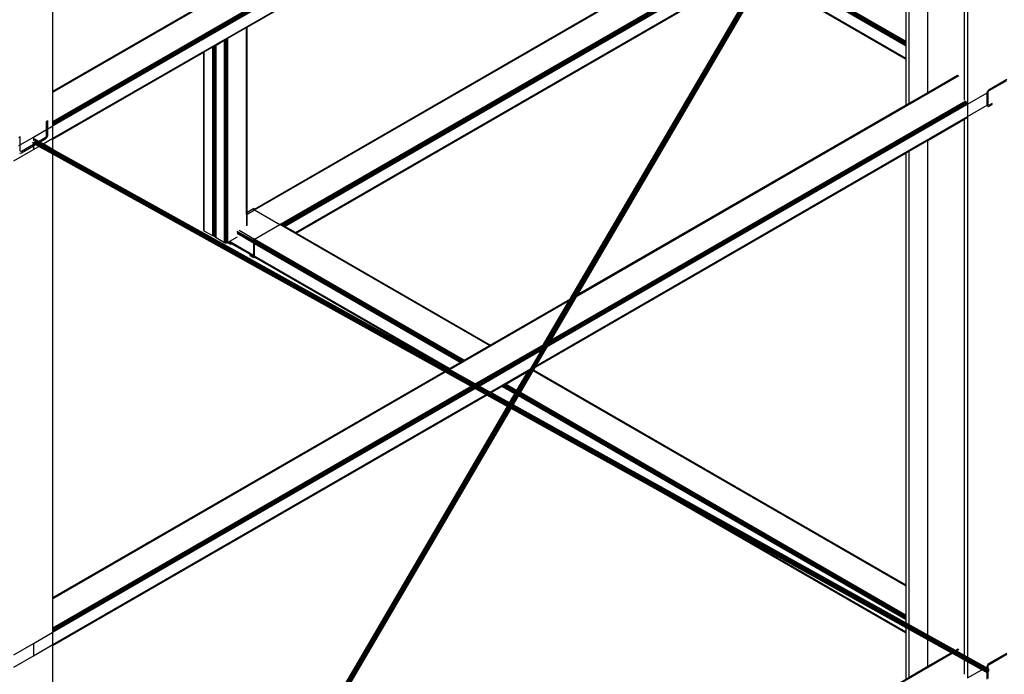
# Model space of a CAD drawing. Header units: millimetres. Extents: x 10 to 1250, y -62 to 528.
# Tile 682 of 909: x 616.27 to 619.13, y 511.53 to 513.43. Entities that reach past the tile are written whole.
import ezdxf

# ---------------------------------------------------------------- set-up
doc = ezdxf.new("R2010")
doc.units = ezdxf.units.MM
doc.header["$LTSCALE"] = 0.05

msp = doc.modelspace()

# ---------------------------------------------------------------- linework, layer by layer
at = {"color": 8}
for p, q in [((616.3705, 513.223), (618.9586, 514.7173)), ((616.3705, 513.221), (618.9608, 514.7165)), ((616.3705, 513.1361), (619.0199, 514.6658)), ((616.3705, 513.1331), (619.022, 514.664)), ((616.3705, 513.1296), (619.0239, 514.6615)), ((616.3705, 513.126), (619.0251, 514.6587)), ((616.3705, 513.123), (619.0256, 514.6559)), ((617.6983, 512.3177), (619.0797, 514.6795)), ((617.6988, 512.3173), (619.0803, 514.6792)), ((617.6993, 512.3167), (619.0809, 514.6789)), ((617.6998, 512.3161), (619.0815, 514.6785)), ((617.7003, 512.3155), (619.0822, 514.6781)), ((617.7007, 512.3147), (619.0828, 514.6777)), ((617.7011, 512.3139), (619.0835, 514.6773)), ((617.7015, 512.313), (619.0841, 514.677)), ((617.7017, 512.3121), (619.0847, 514.6766)), ((617.702, 512.3112), (619.0853, 514.6763)), ((617.7021, 512.3103), (619.0858, 514.676)), ((617.7022, 512.3094), (619.0862, 514.6757)), ((617.7023, 512.3085), (619.0866, 514.6755)), ((617.703, 512.309), (619.087, 514.6753)), ((617.7036, 512.3095), (619.0873, 514.6751)), ((617.7042, 512.31), (619.0874, 514.675)), ((616.3705, 513.0872), (619.0256, 514.62)), ((616.3705, 513.0851), (619.0251, 514.6178)), ((617.7892, 512.4742), (619.0253, 514.5877)), ((617.7901, 512.477), (619.0248, 514.5879)), ((617.7906, 512.4788), (619.0242, 514.588)), ((617.791, 512.4803), (619.0237, 514.588)), ((617.7912, 512.4813), (619.0233, 514.5878)), ((617.7915, 512.4823), (619.0228, 514.5876)), ((617.7919, 512.4833), (619.0225, 514.5872)), ((619.0256, 514.5688), (619.0256, 513.1862)), ((619.0169, 513.2603), (619.0169, 514.554)), ((618.9102, 513.2203), (618.9102, 514.3715)), ((618.856, 513.189), (618.856, 514.279)), ((616.9343, 513.4099), (617.8096, 513.9153)), ((616.956, 512.8818), (618.2779, 513.645)), ((616.956, 512.8811), (618.2785, 513.6446)), ((616.956, 512.879), (618.2802, 513.6436)), ((616.3705, 513.2237), (616.3705, 513.6021)), ((617.0295, 512.8366), (618.3537, 513.6012)), ((617.0338, 512.8361), (618.3563, 513.5997)), ((617.0375, 512.8347), (618.3594, 513.5979)), ((617.0406, 512.8329), (618.3625, 513.5961)), ((617.0432, 512.8314), (618.3651, 513.5946)), ((617.0743, 512.8135), (618.3961, 513.5767)), ((617.076, 512.8125), (618.3979, 513.5757)), ((617.0766, 512.8121), (618.3985, 513.5753)), ((618.8474, 513.3547), (618.4497, 513.5843)), ((618.8474, 513.3577), (618.451, 513.5866)), ((618.8474, 513.3613), (618.4526, 513.5892)), ((618.8474, 513.3649), (618.4542, 513.5919)), ((618.8474, 513.3679), (618.4555, 513.5941)), ((617.8725, 512.6212), (618.4225, 513.5615)), ((617.8935, 512.6333), (618.4329, 513.5555)), ((618.8474, 513.3162), (618.4329, 513.5555)), ((618.8474, 513.3169), (618.4332, 513.556)), ((618.8474, 513.3189), (618.434, 513.5575)), ((616.3705, 513.2237), (616.808, 513.4763)), ((618.8474, 513.3679), (618.8474, 513.4527)), ((616.8778, 513.3773), (616.9324, 513.4088)), ((616.9324, 513.4088), (616.9338, 513.4096)), ((616.9324, 512.872), (616.9324, 513.4088)), ((616.9338, 513.4096), (616.9343, 513.4099)), ((616.9338, 512.8728), (616.9338, 513.4096)), ((616.9343, 512.8731), (616.9343, 513.4099)), ((616.8438, 513.3577), (616.8687, 513.3721)), ((616.8687, 513.3721), (616.869, 513.3722)), ((616.8687, 512.8557), (616.8687, 513.3721)), ((616.869, 513.3722), (616.8702, 513.3729)), ((616.869, 512.8557), (616.869, 513.3722)), ((616.8702, 513.3729), (616.8708, 513.3733)), ((616.8702, 512.8555), (616.8702, 513.3729)), ((616.8708, 513.3733), (616.8733, 513.3747)), ((616.8708, 512.8555), (616.8708, 513.3733)), ((616.8733, 513.3747), (616.8735, 513.3749)), ((616.8733, 512.8547), (616.8733, 513.3747)), ((616.8735, 513.3749), (616.8745, 513.3754)), ((616.8735, 512.8546), (616.8735, 513.3749)), ((616.8745, 513.3754), (616.8755, 513.376)), ((616.8745, 512.8541), (616.8745, 513.3754)), ((616.8755, 513.376), (616.8757, 513.3761)), ((616.8755, 512.8535), (616.8755, 513.376)), ((616.8757, 513.3761), (616.8778, 513.3773)), ((616.8757, 512.8534), (616.8757, 513.3761)), ((616.8778, 512.8522), (616.8778, 513.3773)), ((618.8474, 513.3649), (618.8474, 513.3679)), ((616.8099, 513.3381), (616.8348, 513.3525)), ((616.8348, 513.3525), (616.8369, 513.3537)), ((616.8348, 512.8375), (616.8348, 513.3525)), ((616.8369, 513.3537), (616.8371, 513.3538)), ((616.8369, 512.8387), (616.8369, 513.3537)), ((616.8371, 513.3538), (616.8381, 513.3544)), ((616.8371, 512.8388), (616.8371, 513.3538)), ((616.8381, 513.3544), (616.8393, 513.3551)), ((616.8381, 512.8394), (616.8381, 513.3544)), ((616.8393, 513.3551), (616.8418, 513.3565)), ((616.8393, 512.8401), (616.8393, 513.3551)), ((616.8418, 513.3565), (616.842, 513.3566)), ((616.8418, 512.8415), (616.8418, 513.3565)), ((616.842, 513.3566), (616.8424, 513.3569)), ((616.842, 512.8416), (616.842, 513.3566)), ((616.8424, 513.3569), (616.8438, 513.3577)), ((616.8424, 512.8419), (616.8424, 513.3569)), ((616.8438, 512.8427), (616.8438, 513.3577)), ((618.8474, 513.3613), (618.8474, 513.3649)), ((618.8474, 513.3577), (618.8474, 513.3613)), ((618.8474, 513.3547), (618.8474, 513.3577)), ((618.8474, 513.3189), (618.8474, 513.3547)), ((616.3705, 513.0844), (616.808, 513.337)), ((616.808, 513.337), (616.8085, 513.3373)), ((616.808, 512.8205), (616.808, 513.337)), ((616.8085, 513.3373), (616.8099, 513.3381)), ((616.8085, 512.8219), (616.8085, 513.3373)), ((616.8099, 512.8179), (616.8099, 513.3381)), ((618.8474, 513.3169), (618.8474, 513.3189)), ((618.8474, 513.3162), (618.8474, 513.3169)), ((618.8474, 513.184), (618.8474, 513.3162)), ((617.8911, 512.6292), (619.0005, 513.2697)), ((617.8929, 512.6323), (618.9983, 513.2705)), ((618.9102, 513.2203), (618.9965, 513.2701)), ((619.0169, 513.1978), (619.0169, 513.2603)), ((619.0881, 513.2289), (619.1393, 513.2584)), ((619.0881, 513.2256), (619.1393, 513.2551)), ((619.0828, 513.2218), (619.0841, 513.2246)), ((619.0841, 513.2246), (619.0859, 513.2271)), ((619.0859, 513.2271), (619.0881, 513.2289)), ((619.0861, 513.2235), (619.087, 513.2247)), ((619.087, 513.2247), (619.0881, 513.2256)), ((616.3705, 513.223), (616.3705, 513.2237)), ((616.3705, 513.221), (616.3705, 513.223)), ((616.3705, 513.1361), (616.3705, 513.221)), ((617.8162, 512.5011), (619.0199, 513.1961)), ((618.856, 513.189), (618.9102, 513.2203)), ((619.0256, 513.1862), (619.0824, 513.219)), ((619.0824, 513.219), (619.0828, 513.2218)), ((619.0824, 513.1832), (619.0824, 513.219)), ((619.0852, 513.2207), (619.0855, 513.2221)), ((619.0852, 513.1848), (619.0852, 513.2207)), ((619.0855, 513.2221), (619.0861, 513.2235)), ((617.8046, 512.4813), (619.0256, 513.1862)), ((617.8073, 512.4858), (619.0251, 513.189)), ((617.8104, 512.4912), (619.0239, 513.1918)), ((617.8135, 512.4966), (619.022, 513.1943)), ((617.8935, 512.6333), (618.8474, 513.184)), ((618.8474, 513.184), (618.856, 513.189)), ((619.0256, 513.1862), (619.0256, 513.1503)), ((619.0256, 513.1503), (619.0824, 513.1832)), ((619.0828, 513.1809), (619.0824, 513.1832)), ((619.0841, 513.1795), (619.0828, 513.1809)), ((619.0841, 513.1795), (619.0859, 513.1791)), ((619.0855, 513.1837), (619.0852, 513.1848)), ((619.0861, 513.183), (619.0855, 513.1837)), ((619.0859, 513.1791), (619.0881, 513.1799)), ((619.087, 513.1828), (619.0861, 513.183)), ((619.0881, 513.1832), (619.087, 513.1828)), ((619.0968, 513.1882), (619.0881, 513.1832)), ((619.0881, 513.1799), (619.0968, 513.1849)), ((619.0968, 513.1849), (619.0968, 513.1882)), ((617.7712, 512.4241), (619.0251, 513.1481)), ((617.7729, 512.4271), (619.0256, 513.1503)), ((618.9102, 513.081), (619.0169, 513.1426)), ((619.0169, 513.1426), (619.0239, 513.1467)), ((619.0169, 511.5946), (619.0169, 513.1426)), ((619.0256, 513.1503), (619.0256, 511.581)), ((616.3137, 513.0902), (616.352, 513.1124)), ((616.352, 513.1361), (616.3561, 513.1384)), ((616.352, 513.1124), (616.352, 513.1361)), ((616.352, 513.1124), (616.3561, 513.1147)), ((616.352, 513.0964), (616.352, 513.1124)), ((616.3561, 513.1147), (616.3561, 513.1384)), ((616.3561, 513.1147), (616.3705, 513.123)), ((616.3561, 513.0988), (616.3561, 513.1147)), ((616.3705, 513.1331), (616.3705, 513.1361)), ((616.3705, 513.1296), (616.3705, 513.1331)), ((616.3705, 513.126), (616.3705, 513.1296)), ((616.3705, 513.123), (616.3705, 513.126)), ((616.3705, 513.0872), (616.3705, 513.123)), ((616.2712, 513.0894), (616.2753, 513.0918)), ((616.2753, 513.068), (616.2753, 513.0918)), ((616.2753, 513.068), (616.3137, 513.0902)), ((616.3137, 513.0902), (616.3137, 513.0794)), ((616.3166, 513.0846), (616.3169, 513.0844)), ((616.3169, 513.0844), (616.3174, 513.084)), ((616.3283, 513.0781), (616.3169, 513.0844)), ((617.6988, 512.3173), (616.3174, 513.084)), ((616.3174, 513.084), (616.3178, 513.0836)), ((617.6993, 512.3167), (616.3178, 513.0836)), ((616.3178, 513.0836), (616.3182, 513.0831)), ((617.6998, 512.3161), (616.3182, 513.0831)), ((616.3182, 513.0831), (616.3184, 513.0825)), ((617.7003, 512.3155), (616.3184, 513.0825)), ((616.3184, 513.0825), (616.3187, 513.0818)), ((617.7007, 512.3147), (616.3187, 513.0818)), ((616.3187, 513.0818), (616.3188, 513.0812)), ((616.3283, 513.0781), (616.348, 513.0894)), ((616.3324, 513.0758), (616.348, 513.0848)), ((616.3418, 513.0706), (616.3705, 513.0872)), ((616.348, 513.0894), (616.3495, 513.0907)), ((616.348, 513.0848), (616.3511, 513.0873)), ((616.3495, 513.0907), (616.3509, 513.0925)), ((616.3509, 513.0925), (616.3517, 513.0945)), ((616.3511, 513.0873), (616.3537, 513.0908)), ((616.3517, 513.0945), (616.352, 513.0964)), ((616.3537, 513.0908), (616.3555, 513.0948)), ((616.3555, 513.0948), (616.3561, 513.0988)), ((616.3705, 513.0851), (616.3705, 513.0872)), ((616.3705, 513.0844), (616.3705, 513.0851)), ((616.3705, 513.0547), (616.3705, 513.0844)), ((616.2568, 513.0215), (616.3137, 513.0543)), ((616.2712, 513.0657), (616.2753, 513.068)), ((616.2753, 513.0521), (616.2753, 513.068)), ((616.2793, 513.0498), (616.3137, 513.0696)), ((616.2793, 513.0451), (616.3137, 513.065)), ((616.311, 513.074), (616.3107, 513.0742)), ((616.3115, 513.0738), (616.311, 513.074)), ((616.3137, 513.0725), (616.311, 513.074)), ((617.6929, 512.3071), (616.3115, 513.0738)), ((616.3121, 513.0737), (616.3115, 513.0738)), ((617.6936, 512.3069), (616.3121, 513.0737)), ((616.3128, 513.0736), (616.3121, 513.0737)), ((616.3134, 513.0737), (616.3128, 513.0736)), ((617.6944, 512.3068), (616.3128, 513.0736)), ((616.3141, 513.0738), (616.3134, 513.0737)), ((617.6952, 512.3067), (616.3134, 513.0737)), ((616.3137, 513.0725), (616.3137, 513.0696)), ((616.3162, 513.0711), (616.3137, 513.0725)), ((616.3137, 513.0696), (616.3162, 513.0711)), ((616.3137, 513.0696), (616.3137, 513.065)), ((616.3137, 513.065), (616.3203, 513.0688)), ((616.3137, 513.065), (616.3137, 513.0543)), ((616.3137, 513.0543), (616.3297, 513.0636)), ((616.3147, 513.074), (616.3141, 513.0738)), ((617.6961, 512.3067), (616.3141, 513.0738)), ((616.3153, 513.0743), (616.3147, 513.074)), ((617.697, 512.3068), (616.3147, 513.074)), ((616.3159, 513.0747), (616.3153, 513.0743)), ((617.6979, 512.3069), (616.3153, 513.0743)), ((616.3165, 513.0752), (616.3159, 513.0747)), ((617.6988, 512.3071), (616.3159, 513.0747)), ((616.3203, 513.0688), (616.3162, 513.0711)), ((616.317, 513.0757), (616.3165, 513.0752)), ((617.6997, 512.3074), (616.3165, 513.0752)), ((616.3175, 513.0763), (616.317, 513.0757)), ((617.7006, 512.3077), (616.317, 513.0757)), ((616.3179, 513.0769), (616.3175, 513.0763)), ((617.7015, 512.3081), (616.3175, 513.0763)), ((616.3182, 513.0776), (616.3179, 513.0769)), ((616.3179, 513.0769), (617.7023, 512.3085)), ((616.3185, 513.0783), (616.3182, 513.0776)), ((617.7022, 512.3094), (616.3182, 513.0776)), ((616.3187, 513.079), (616.3185, 513.0783)), ((617.7021, 512.3103), (616.3185, 513.0783)), ((616.3188, 513.0797), (616.3187, 513.079)), ((617.702, 512.3112), (616.3187, 513.079)), ((617.7011, 512.3139), (616.3188, 513.0812)), ((616.3188, 513.0812), (616.3188, 513.0805)), ((617.7015, 512.313), (616.3188, 513.0805)), ((616.3188, 513.0805), (616.3188, 513.0797)), ((617.7017, 512.3121), (616.3188, 513.0797)), ((616.3297, 513.0636), (616.3203, 513.0688)), ((616.3324, 513.0758), (616.3283, 513.0781)), ((616.3705, 513.041), (616.3297, 513.0636)), ((616.3418, 513.0706), (616.3324, 513.0758)), ((616.3705, 513.0547), (616.3418, 513.0706)), ((617.5191, 512.4171), (616.3705, 513.0547)), ((618.856, 513.0497), (618.9102, 513.081)), ((618.9102, 511.645), (618.9102, 513.081)), ((616.2736, 513.0445), (616.2762, 513.044)), ((616.2756, 513.0505), (616.2753, 513.0521)), ((616.2764, 513.0495), (616.2756, 513.0505)), ((616.2762, 513.044), (616.2793, 513.0451)), ((616.2778, 513.0492), (616.2764, 513.0495)), ((616.2793, 513.0498), (616.2778, 513.0492)), ((617.507, 512.4102), (616.3705, 513.041)), ((616.3705, 511.754), (616.3705, 513.041)), ((617.7705, 512.423), (618.8474, 513.0447)), ((618.8474, 513.0447), (618.856, 513.0497)), ((618.8474, 511.7898), (618.8474, 513.0447)), ((618.856, 511.6751), (618.856, 513.0497)), ((616.9343, 512.8731), (616.9503, 512.8823)), ((616.9503, 512.8823), (616.9525, 512.8831)), ((616.956, 512.879), (616.9503, 512.8823)), ((616.9525, 512.8831), (616.9543, 512.8827)), ((616.956, 512.8811), (616.9525, 512.8831)), ((616.956, 512.8818), (616.9543, 512.8827)), ((616.8687, 512.8557), (616.869, 512.8557)), ((616.8687, 512.8538), (616.8687, 512.8557)), ((616.869, 512.8538), (616.8687, 512.8538)), ((616.8687, 512.8181), (616.8687, 512.8538)), ((616.869, 512.8557), (616.8702, 512.8555)), ((616.869, 512.8538), (616.869, 512.8557)), ((616.8702, 512.8537), (616.869, 512.8538)), ((616.8702, 512.8555), (616.8708, 512.8555)), ((616.8702, 512.8537), (616.8702, 512.8555)), ((616.8708, 512.8535), (616.8702, 512.8537)), ((616.8708, 512.8535), (616.8708, 512.8555)), ((616.8708, 512.8193), (616.8708, 512.8535)), ((616.8733, 512.8547), (616.8735, 512.8546)), ((616.8733, 512.8522), (616.8733, 512.8547)), ((616.8735, 512.8546), (616.8745, 512.8541)), ((616.8745, 512.8541), (616.8755, 512.8535)), ((616.8745, 512.8515), (616.8745, 512.8541)), ((616.8755, 512.8535), (616.8757, 512.8534)), ((616.8755, 512.8509), (616.8755, 512.8535)), ((616.8757, 512.8534), (616.8778, 512.8522)), ((616.8757, 512.8507), (616.8757, 512.8534)), ((616.9324, 512.872), (616.9338, 512.8728)), ((616.9324, 512.8654), (616.9324, 512.872)), ((616.9324, 512.8654), (616.9338, 512.8662)), ((616.9324, 512.8654), (616.9324, 512.8328)), ((616.9338, 512.8728), (616.9343, 512.8731)), ((616.9338, 512.8662), (616.9338, 512.8728)), ((616.9338, 512.8662), (616.9343, 512.8665)), ((616.9338, 512.834), (616.9338, 512.8662)), ((616.9343, 512.8665), (616.956, 512.879)), ((616.9343, 512.8665), (616.9343, 512.8731)), ((616.9343, 512.8354), (616.9343, 512.8665)), ((616.956, 512.879), (617.0295, 512.8366)), ((616.8348, 512.8375), (616.8369, 512.8387)), ((616.8348, 512.8349), (616.8348, 512.8375)), ((616.8369, 512.8361), (616.8348, 512.8349)), ((616.8348, 512.8061), (616.8348, 512.8349)), ((616.8369, 512.8387), (616.8371, 512.8388)), ((616.8369, 512.8361), (616.8369, 512.8387)), ((616.8371, 512.8362), (616.8369, 512.8361)), ((616.8369, 512.8049), (616.8369, 512.8361)), ((616.8371, 512.8388), (616.8381, 512.8394)), ((616.8371, 512.8362), (616.8371, 512.8388)), ((616.8381, 512.8368), (616.8371, 512.8362)), ((616.8371, 512.8048), (616.8371, 512.8362)), ((616.8381, 512.8394), (616.8393, 512.8401)), ((616.8381, 512.8368), (616.8381, 512.8394)), ((616.8393, 512.8375), (616.8381, 512.8368)), ((616.8381, 512.8044), (616.8381, 512.8368)), ((616.8393, 512.8375), (616.8393, 512.8401)), ((616.8393, 512.8042), (616.8393, 512.8375)), ((616.8418, 512.8415), (616.842, 512.8416)), ((616.8418, 512.8389), (616.8418, 512.8415)), ((616.842, 512.839), (616.8418, 512.8389)), ((616.8418, 512.8049), (616.8418, 512.8389)), ((616.842, 512.8416), (616.8424, 512.8419)), ((616.842, 512.839), (616.842, 512.8416)), ((616.8424, 512.8393), (616.842, 512.839)), ((616.842, 512.805), (616.842, 512.839)), ((616.8424, 512.8419), (616.8438, 512.8427)), ((616.8424, 512.8393), (616.8424, 512.8419)), ((616.8438, 512.8401), (616.8424, 512.8393)), ((616.8424, 512.8053), (616.8424, 512.8393)), ((616.8438, 512.8401), (616.8438, 512.8427)), ((616.8438, 512.8061), (616.8438, 512.8401)), ((616.8745, 512.8515), (616.8733, 512.8522)), ((616.8733, 512.8363), (616.8733, 512.8522)), ((616.8733, 512.8363), (616.8745, 512.8379)), ((616.8733, 512.8354), (616.8733, 512.8363)), ((616.8745, 512.8347), (616.8733, 512.8354)), ((616.8733, 512.834), (616.8733, 512.8354)), ((616.8733, 512.834), (616.8745, 512.8347)), ((616.8745, 512.8341), (616.8733, 512.8338)), ((616.8733, 512.8338), (616.8733, 512.834)), ((616.8733, 512.8288), (616.8733, 512.8338)), ((616.8733, 512.8288), (616.874, 512.8284)), ((616.8733, 512.793), (616.8733, 512.8288)), ((616.874, 512.8284), (616.8742, 512.8295)), ((616.874, 512.7926), (616.874, 512.8284)), ((616.8745, 512.8281), (616.874, 512.8284)), ((616.8742, 512.8295), (616.8745, 512.8299)), ((616.8742, 512.8295), (616.8744, 512.8297)), ((616.8755, 512.8509), (616.8745, 512.8515)), ((616.8745, 512.8379), (616.8745, 512.8515)), ((616.8745, 512.8379), (616.8747, 512.8381)), ((616.8745, 512.8347), (616.8745, 512.8379)), ((616.8745, 512.8341), (616.8745, 512.8347)), ((616.8747, 512.8341), (616.8745, 512.8341)), ((616.8745, 512.8299), (616.8745, 512.8341)), ((616.8745, 512.8299), (616.8748, 512.8303)), ((616.8745, 512.8281), (616.8745, 512.8299)), ((616.8755, 512.8275), (616.8745, 512.8281)), ((616.8745, 512.7923), (616.8745, 512.8281)), ((616.8747, 512.8381), (616.8755, 512.8388)), ((616.8755, 512.8376), (616.8747, 512.8381)), ((616.8747, 512.8341), (616.8755, 512.8346)), ((616.8755, 512.8338), (616.8747, 512.8341)), ((616.8748, 512.8303), (616.8755, 512.8304)), ((616.8757, 512.8507), (616.8755, 512.8509)), ((616.8755, 512.8388), (616.8755, 512.8509)), ((616.8755, 512.8388), (616.8757, 512.839)), ((616.8755, 512.8376), (616.8755, 512.8388)), ((616.8757, 512.8375), (616.8755, 512.8376)), ((616.8755, 512.8351), (616.8755, 512.8376)), ((616.8755, 512.8346), (616.8755, 512.8351)), ((616.8755, 512.8346), (616.8757, 512.8347)), ((616.8755, 512.8338), (616.8755, 512.8346)), ((616.8757, 512.8337), (616.8755, 512.8338)), ((616.8755, 512.8304), (616.8755, 512.8338)), ((616.8755, 512.8304), (616.8757, 512.8304)), ((616.8755, 512.8275), (616.8755, 512.8304)), ((616.8757, 512.8274), (616.8755, 512.8275)), ((616.8755, 512.7917), (616.8755, 512.8275)), ((616.8778, 512.8496), (616.8757, 512.8507)), ((616.8757, 512.839), (616.8757, 512.8507)), ((616.8757, 512.839), (616.8768, 512.8399)), ((616.8757, 512.8375), (616.8757, 512.839)), ((616.8778, 512.8363), (616.8757, 512.8375)), ((616.8757, 512.8352), (616.8757, 512.8375)), ((616.8757, 512.8347), (616.8778, 512.8359)), ((616.8757, 512.8347), (616.8757, 512.8352)), ((616.8757, 512.8337), (616.8757, 512.8347)), ((616.8768, 512.8333), (616.8757, 512.8337)), ((616.8757, 512.8304), (616.8757, 512.8337)), ((616.8778, 512.8292), (616.8757, 512.8304)), ((616.8757, 512.8304), (616.8768, 512.8301)), ((616.8757, 512.8304), (616.8757, 512.8304)), ((616.8757, 512.8274), (616.8757, 512.8304)), ((616.8778, 512.8262), (616.8757, 512.8274)), ((616.8757, 512.7916), (616.8757, 512.8274)), ((616.8768, 512.8399), (616.8778, 512.8404)), ((616.8778, 512.8394), (616.8768, 512.8399)), ((616.8768, 512.8333), (616.8778, 512.8339)), ((616.8778, 512.8328), (616.8768, 512.8333)), ((616.8768, 512.8301), (616.8778, 512.8295)), ((616.8778, 512.8496), (616.8778, 512.8522)), ((616.8778, 512.8404), (616.8778, 512.8496)), ((616.8778, 512.8394), (616.8778, 512.8404)), ((616.8778, 512.8363), (616.8778, 512.8394)), ((616.8778, 512.836), (616.8778, 512.8363)), ((616.8778, 512.8359), (616.8778, 512.836)), ((616.8778, 512.8339), (616.8778, 512.8359)), ((616.8778, 512.8328), (616.8778, 512.8339)), ((616.8778, 512.8295), (616.8778, 512.8328)), ((616.8778, 512.8292), (616.8778, 512.8295)), ((616.8778, 512.8262), (616.8778, 512.8292)), ((616.8778, 512.7904), (616.8778, 512.8262)), ((616.956, 512.7942), (617.0295, 512.8366)), ((617.6375, 512.4855), (617.0295, 512.8366)), ((617.6393, 512.4866), (617.0338, 512.8361)), ((617.0406, 512.8329), (617.0375, 512.8347)), ((617.0432, 512.8314), (617.0406, 512.8329)), ((617.0743, 512.8135), (617.0432, 512.8314)), ((616.808, 512.8205), (616.8085, 512.8219)), ((616.8085, 512.8191), (616.808, 512.8205)), ((616.8085, 512.8191), (616.8085, 512.8219)), ((616.8099, 512.8179), (616.8085, 512.8191)), ((616.8348, 512.8035), (616.8099, 512.8179)), ((616.8348, 512.8061), (616.8369, 512.8049)), ((616.8348, 512.8035), (616.8348, 512.8061)), ((616.8369, 512.8027), (616.8348, 512.8035)), ((616.8369, 512.8049), (616.8371, 512.8048)), ((616.8369, 512.8027), (616.8369, 512.8049)), ((616.8393, 512.8024), (616.8369, 512.8027)), ((616.8371, 512.8048), (616.8381, 512.8044)), ((616.8381, 512.8044), (616.8393, 512.8042)), ((616.8393, 512.8024), (616.8393, 512.8042)), ((616.8418, 512.8027), (616.8393, 512.8024)), ((616.8418, 512.8049), (616.842, 512.805)), ((616.8418, 512.8027), (616.8418, 512.8049)), ((616.842, 512.8028), (616.8418, 512.8027)), ((616.842, 512.805), (616.8424, 512.8053)), ((616.842, 512.8028), (616.842, 512.805)), ((616.8424, 512.8031), (616.842, 512.8028)), ((616.842, 512.8028), (616.8424, 512.8029)), ((616.842, 512.8009), (616.842, 512.8028)), ((616.842, 512.8009), (616.8424, 512.8023)), ((616.8424, 512.7995), (616.842, 512.8009)), ((616.8424, 512.8053), (616.8438, 512.8061)), ((616.8424, 512.8031), (616.8424, 512.8053)), ((616.8438, 512.8039), (616.8424, 512.8031)), ((616.8438, 512.8035), (616.8424, 512.8023)), ((616.8424, 512.8029), (616.8438, 512.8035)), ((616.8424, 512.8023), (616.8438, 512.8031)), ((616.8424, 512.8029), (616.8424, 512.8031)), ((616.8424, 512.8023), (616.8424, 512.8029)), ((616.8424, 512.7995), (616.8424, 512.8023)), ((616.8438, 512.7983), (616.8424, 512.7995)), ((616.8438, 512.8039), (616.8438, 512.8061)), ((616.8438, 512.8035), (616.8438, 512.8039)), ((616.8438, 512.8031), (616.8438, 512.8035)), ((616.8438, 512.7983), (616.8438, 512.8031)), ((616.8687, 512.7839), (616.8438, 512.7983)), ((616.8708, 512.8193), (616.8687, 512.8181)), ((616.8687, 512.8177), (616.8708, 512.8189)), ((616.8687, 512.8177), (616.8687, 512.8181)), ((616.8687, 512.8161), (616.8687, 512.8177)), ((616.8708, 512.8174), (616.8687, 512.8161)), ((616.8687, 512.7865), (616.8687, 512.8161)), ((616.8708, 512.8189), (616.8708, 512.8193)), ((616.8708, 512.8174), (616.8708, 512.8189)), ((616.8708, 512.7853), (616.8708, 512.8174)), ((616.9051, 512.7997), (616.8834, 512.7871)), ((616.9503, 512.7909), (616.9051, 512.817)), ((616.9051, 512.8137), (616.9056, 512.8134)), ((616.9531, 512.7827), (616.9051, 512.8105)), ((616.9514, 512.7868), (616.9055, 512.8132)), ((616.9056, 512.8134), (616.9503, 512.7876)), ((616.9108, 512.8203), (616.956, 512.7942)), ((617.076, 512.8125), (617.0743, 512.8135)), ((617.0766, 512.8121), (617.076, 512.8125)), ((617.6399, 512.4869), (617.0766, 512.8121)), ((616.8687, 512.7865), (616.8708, 512.7853)), ((616.8687, 512.7839), (616.8687, 512.7865)), ((616.8708, 512.7831), (616.8687, 512.7839)), ((616.8708, 512.7831), (616.8708, 512.7853)), ((616.8733, 512.7828), (616.8708, 512.7831)), ((616.8733, 512.793), (616.874, 512.7926)), ((616.8733, 512.788), (616.8733, 512.793)), ((616.8733, 512.788), (616.8745, 512.7863)), ((616.8733, 512.7847), (616.8733, 512.788)), ((616.8733, 512.7847), (616.8745, 512.7848)), ((616.8733, 512.7828), (616.8733, 512.7847)), ((616.8757, 512.7831), (616.8733, 512.7828)), ((616.8742, 512.7912), (616.874, 512.7926)), ((616.8745, 512.7923), (616.874, 512.7926)), ((616.8742, 512.7912), (616.8744, 512.7913)), ((616.8745, 512.7905), (616.8742, 512.7912)), ((616.8755, 512.7917), (616.8745, 512.7923)), ((616.8745, 512.7905), (616.8745, 512.7923)), ((616.8746, 512.7902), (616.8745, 512.7905)), ((616.8745, 512.7863), (616.8745, 512.7905)), ((616.8745, 512.7863), (616.8747, 512.7861)), ((616.8745, 512.7848), (616.8745, 512.7863)), ((616.8745, 512.7848), (616.8755, 512.7852)), ((616.8751, 512.7899), (616.8746, 512.7902)), ((616.8748, 512.7898), (616.8746, 512.7902)), ((616.8747, 512.7861), (616.8755, 512.7854)), ((616.8748, 512.7898), (616.8751, 512.7899)), ((616.8753, 512.789), (616.8748, 512.7898)), ((616.8751, 512.7899), (616.8752, 512.79)), ((616.8755, 512.7897), (616.8751, 512.7899)), ((616.8755, 512.7889), (616.8753, 512.789)), ((616.8755, 512.7888), (616.8753, 512.789)), ((616.8757, 512.7916), (616.8755, 512.7917)), ((616.8755, 512.7897), (616.8755, 512.7917)), ((616.8757, 512.7895), (616.8755, 512.7897)), ((616.8755, 512.7889), (616.8755, 512.7897)), ((616.8757, 512.7888), (616.8755, 512.7889)), ((616.8755, 512.7888), (616.8755, 512.7889)), ((616.8755, 512.7854), (616.8755, 512.7888)), ((616.8757, 512.7886), (616.8755, 512.7888)), ((616.8755, 512.7852), (616.8755, 512.7854)), ((616.8755, 512.7854), (616.8757, 512.7853)), ((616.8755, 512.7852), (616.8757, 512.7853)), ((616.8778, 512.7904), (616.8757, 512.7916)), ((616.8757, 512.7895), (616.8757, 512.7916)), ((616.8778, 512.7884), (616.8757, 512.7895)), ((616.8757, 512.7888), (616.8757, 512.7895)), ((616.876, 512.7887), (616.8757, 512.7888)), ((616.8757, 512.7886), (616.8757, 512.7888)), ((616.8757, 512.7885), (616.876, 512.7887)), ((616.8757, 512.7885), (616.8757, 512.7886)), ((616.8768, 512.7876), (616.8757, 512.7885)), ((616.8757, 512.7853), (616.8757, 512.7885)), ((616.8757, 512.7853), (616.8778, 512.7865)), ((616.8757, 512.7831), (616.8757, 512.7853)), ((616.8757, 512.7853), (616.8768, 512.7843)), ((616.8777, 512.7839), (616.8757, 512.7831)), ((616.876, 512.7887), (616.8765, 512.7889)), ((616.8773, 512.7879), (616.876, 512.7887)), ((616.8768, 512.7876), (616.8773, 512.7879)), ((616.8771, 512.7875), (616.8768, 512.7876)), ((616.8768, 512.7843), (616.8777, 512.7839)), ((616.8771, 512.7875), (616.8775, 512.7878)), ((616.8778, 512.7871), (616.8771, 512.7875)), ((616.8773, 512.7879), (616.8777, 512.7881)), ((616.8775, 512.7878), (616.8773, 512.7879)), ((616.8778, 512.7876), (616.8775, 512.7878)), ((616.8777, 512.7839), (616.8856, 512.7793)), ((616.8778, 512.7839), (616.8777, 512.7839)), ((616.8778, 512.7884), (616.8778, 512.7904)), ((616.8778, 512.7876), (616.8778, 512.7884)), ((616.8778, 512.7871), (616.8778, 512.7876)), ((616.8778, 512.7865), (616.8778, 512.7871)), ((616.8778, 512.7839), (616.8778, 512.7865)), ((616.8805, 512.7855), (616.8778, 512.7839)), ((616.881, 512.7858), (616.8805, 512.7855)), ((616.8856, 512.7826), (616.8805, 512.7855)), ((616.8816, 512.7861), (616.881, 512.7858)), ((616.886, 512.7829), (616.881, 512.7858)), ((616.8834, 512.7871), (616.8816, 512.7861)), ((616.9525, 512.7452), (616.8816, 512.7861)), ((616.9531, 512.7468), (616.8834, 512.7871)), ((616.8856, 512.7826), (616.886, 512.7829)), ((616.8856, 512.7793), (616.8856, 512.7826)), ((616.8856, 512.7793), (616.8889, 512.7812)), ((616.886, 512.7829), (616.8864, 512.7831)), ((616.8889, 512.7812), (616.886, 512.7829)), ((616.9421, 512.7505), (616.8889, 512.7812)), ((616.9503, 512.7909), (616.956, 512.7942)), ((616.9525, 512.7892), (616.9503, 512.7909)), ((616.9503, 512.7876), (616.9514, 512.7868)), ((616.9514, 512.7868), (616.9523, 512.7855)), ((616.9523, 512.7855), (616.9529, 512.7841)), ((616.9525, 512.7892), (616.956, 512.7912)), ((616.9543, 512.7867), (616.9525, 512.7892)), ((616.9529, 512.7841), (616.9531, 512.7827)), ((616.9531, 512.7827), (616.956, 512.7811)), ((616.9531, 512.7827), (616.9531, 512.7468)), ((616.9543, 512.7867), (616.956, 512.7876)), ((616.9556, 512.7838), (616.9543, 512.7867)), ((616.9556, 512.7838), (616.956, 512.7841)), ((616.956, 512.7811), (616.9556, 512.7838)), ((617.5641, 512.4431), (616.956, 512.7942)), ((617.5615, 512.4416), (616.956, 512.7912)), ((617.5584, 512.4398), (616.956, 512.7876)), ((617.5553, 512.4381), (616.956, 512.7841)), ((616.956, 512.7452), (616.956, 512.7811)), ((617.5527, 512.4366), (616.956, 512.7811)), ((616.9416, 512.7502), (616.9421, 512.7505)), ((616.9416, 512.7502), (616.9416, 512.747)), ((616.9444, 512.7486), (616.9416, 512.7502)), ((616.9416, 512.747), (616.9503, 512.7419)), ((616.9421, 512.7505), (616.9424, 512.7508)), ((616.9449, 512.7489), (616.9421, 512.7505)), ((616.9444, 512.7486), (616.9449, 512.7489)), ((616.9503, 512.7452), (616.9444, 512.7486)), ((616.9508, 512.7455), (616.9449, 512.7489)), ((616.9503, 512.7452), (616.9508, 512.7455)), ((616.9514, 512.7448), (616.9503, 512.7452)), ((616.9503, 512.7419), (616.9525, 512.7412)), ((616.9508, 512.7455), (616.9512, 512.7457)), ((616.9517, 512.745), (616.9508, 512.7455)), ((616.9514, 512.7448), (616.9517, 512.745)), ((616.9518, 512.7449), (616.9514, 512.7448)), ((616.9517, 512.745), (616.9521, 512.7453)), ((616.9518, 512.7449), (616.9517, 512.745)), ((616.9523, 512.745), (616.9518, 512.7449)), ((616.9525, 512.7452), (616.9523, 512.745)), ((616.9529, 512.7457), (616.9525, 512.7452)), ((616.9525, 512.7412), (616.9543, 512.7415)), ((616.9531, 512.7468), (616.9529, 512.7457)), ((616.9531, 512.7468), (616.956, 512.7452)), ((616.9543, 512.7415), (616.9556, 512.7429)), ((616.9543, 512.7415), (616.956, 512.7425)), ((616.9556, 512.7429), (616.956, 512.7452)), ((616.9556, 512.7429), (616.956, 512.7432)), ((617.5216, 512.4186), (616.956, 512.7452)), ((617.5199, 512.4176), (616.956, 512.7432)), ((617.5193, 512.4173), (616.956, 512.7425)), ((617.8162, 512.5011), (617.8911, 512.6292)), ((617.8911, 512.6292), (617.8929, 512.6323)), ((617.8929, 512.6323), (617.8935, 512.6333)), ((617.5197, 512.4168), (617.8719, 512.6201)), ((617.5215, 512.4158), (617.8701, 512.6171)), ((617.6399, 512.4869), (617.8725, 512.6212)), ((617.7952, 512.489), (617.8701, 512.6171)), ((617.8701, 512.6171), (617.8719, 512.6201)), ((617.8719, 512.6201), (617.8725, 512.6212)), ((617.5641, 512.4431), (617.6375, 512.4855)), ((617.5964, 512.3742), (617.7952, 512.489)), ((617.5991, 512.3727), (617.7925, 512.4844)), ((617.6375, 512.4855), (617.6393, 512.4866)), ((617.6393, 512.4866), (617.6399, 512.4869)), ((617.7729, 512.4271), (617.8046, 512.4813)), ((617.7924, 512.4842), (617.7925, 512.4844)), ((617.7925, 512.4844), (617.7952, 512.489)), ((617.8046, 512.4813), (617.8073, 512.4858)), ((617.8073, 512.4858), (617.8104, 512.4912)), ((617.8104, 512.4912), (617.8135, 512.4966)), ((617.8135, 512.4966), (617.8162, 512.5011)), ((617.6022, 512.371), (617.791, 512.48)), ((617.6053, 512.3693), (617.7899, 512.4758)), ((617.608, 512.3678), (617.7881, 512.4717)), ((617.5216, 512.4186), (617.5527, 512.4366)), ((617.5527, 512.4366), (617.5553, 512.4381)), ((617.5553, 512.4381), (617.5584, 512.4398)), ((617.5584, 512.4398), (617.5615, 512.4416)), ((617.5615, 512.4416), (617.5641, 512.4431)), ((617.7705, 512.423), (617.7712, 512.4241)), ((617.7712, 512.4241), (617.7729, 512.4271)), ((616.3705, 511.754), (617.507, 512.4102)), ((616.3705, 511.7533), (617.5076, 512.4098)), ((616.3705, 511.7513), (617.5094, 512.4088)), ((617.5076, 512.4098), (617.507, 512.4102)), ((617.5094, 512.4088), (617.5076, 512.4098)), ((617.5843, 512.3672), (617.5094, 512.4088)), ((617.5191, 512.4171), (617.5193, 512.4173)), ((617.5197, 512.4168), (617.5191, 512.4171)), ((617.5193, 512.4173), (617.5199, 512.4176)), ((617.5215, 512.4158), (617.5197, 512.4168)), ((617.5199, 512.4176), (617.5216, 512.4186)), ((617.5964, 512.3742), (617.5215, 512.4158)), ((617.6397, 512.3502), (617.7564, 512.4176)), ((617.6414, 512.3492), (617.7538, 512.4141)), ((617.6847, 512.3735), (617.7495, 512.4109)), ((617.6959, 512.319), (617.7496, 512.411)), ((617.696, 512.319), (617.7499, 512.4111)), ((617.6962, 512.3188), (617.7503, 512.4114)), ((617.6965, 512.3187), (617.7509, 512.4117)), ((617.6968, 512.3185), (617.7518, 512.4124)), ((617.6973, 512.3182), (617.7529, 512.4134)), ((617.6978, 512.318), (617.7548, 512.4154)), ((617.7168, 512.3549), (617.7495, 512.4109)), ((617.7272, 512.3489), (617.7643, 512.4124)), ((617.7495, 512.4109), (617.7496, 512.411)), ((617.7496, 512.411), (617.7499, 512.4111)), ((617.7499, 512.4111), (617.7503, 512.4114)), ((617.7503, 512.4114), (617.7509, 512.4117)), ((617.7509, 512.4117), (617.7511, 512.4118)), ((617.7643, 512.4124), (617.7652, 512.4139)), ((618.8474, 511.7871), (617.7643, 512.4124)), ((617.7652, 512.4139), (617.7655, 512.4144)), ((618.8474, 511.7891), (617.7652, 512.4139)), ((617.7655, 512.4144), (617.7705, 512.423)), ((618.8474, 511.7898), (617.7655, 512.4144)), ((616.3705, 511.6664), (617.5843, 512.3672)), ((617.587, 512.3658), (617.5843, 512.3672)), ((617.5991, 512.3727), (617.5964, 512.3742)), ((617.6022, 512.371), (617.5991, 512.3727)), ((617.6053, 512.3693), (617.6022, 512.371)), ((617.6064, 512.3687), (617.6053, 512.3693)), ((617.608, 512.3678), (617.6064, 512.3687)), ((617.6397, 512.3502), (617.608, 512.3678)), ((617.6423, 512.349), (617.6733, 512.3669)), ((617.6733, 512.3669), (617.6759, 512.3684)), ((617.7111, 512.3451), (617.6733, 512.3669)), ((617.6759, 512.3684), (617.679, 512.3702)), ((617.7124, 512.3474), (617.6759, 512.3684)), ((617.679, 512.3702), (617.6821, 512.372)), ((617.7139, 512.35), (617.679, 512.3702)), ((617.6821, 512.372), (617.6847, 512.3735)), ((617.7155, 512.3527), (617.6821, 512.372)), ((617.7168, 512.3549), (617.6847, 512.3735)), ((616.3705, 511.6634), (617.587, 512.3658)), ((616.3705, 511.6599), (617.5901, 512.364)), ((616.3705, 511.6563), (617.5933, 512.3623)), ((616.3705, 511.6533), (617.5959, 512.3608)), ((616.3705, 511.6175), (617.6276, 512.3432)), ((616.3705, 511.6155), (617.6293, 512.3422)), ((616.3705, 511.6147), (617.63, 512.3419)), ((617.5901, 512.364), (617.587, 512.3658)), ((617.5933, 512.3623), (617.5901, 512.364)), ((617.5959, 512.3608), (617.5933, 512.3623)), ((617.6276, 512.3432), (617.5959, 512.3608)), ((617.6293, 512.3422), (617.6276, 512.3432)), ((617.63, 512.3419), (617.6293, 512.3422)), ((617.6898, 512.3087), (617.63, 512.3419)), ((617.6408, 512.3496), (617.6397, 512.3502)), ((617.6414, 512.3492), (617.6408, 512.3496)), ((617.6421, 512.3489), (617.6414, 512.3492)), ((617.6421, 512.3489), (617.6423, 512.349)), ((617.6514, 512.3437), (617.6421, 512.3489)), ((617.6514, 512.3437), (617.6423, 512.349)), ((617.6519, 512.3434), (617.6514, 512.3437)), ((617.6958, 512.3191), (617.6519, 512.3434)), ((617.6958, 512.3191), (617.7111, 512.3451)), ((617.7063, 512.3132), (617.7214, 512.3391)), ((617.7111, 512.3451), (617.7124, 512.3474)), ((617.7124, 512.3474), (617.7139, 512.35)), ((617.7139, 512.35), (617.7155, 512.3527)), ((617.7155, 512.3527), (617.7168, 512.3549)), ((617.7214, 512.3391), (617.7228, 512.3414)), ((618.8474, 511.6891), (617.7214, 512.3391)), ((617.7228, 512.3414), (617.7243, 512.344)), ((618.8474, 511.6921), (617.7228, 512.3414)), ((617.7243, 512.344), (617.7259, 512.3467)), ((618.8474, 511.6956), (617.7243, 512.344)), ((617.7259, 512.3467), (617.7272, 512.3489)), ((618.8474, 511.6992), (617.7259, 512.3467)), ((618.8474, 511.7022), (617.7272, 512.3489)), ((617.6959, 512.319), (617.6958, 512.3191)), ((617.696, 512.319), (617.6959, 512.319)), ((617.6962, 512.3188), (617.696, 512.319)), ((617.6965, 512.3187), (617.6962, 512.3188)), ((617.6968, 512.3185), (617.6965, 512.3187)), ((617.6973, 512.3182), (617.6968, 512.3185)), ((617.6978, 512.318), (617.6973, 512.3182)), ((617.6983, 512.3177), (617.6978, 512.318)), ((619.0874, 511.5422), (617.7042, 512.31)), ((617.7047, 512.3105), (617.705, 512.311)), ((619.0876, 511.5429), (617.7047, 512.3105)), ((617.705, 512.311), (617.7053, 512.3116)), ((619.0876, 511.5437), (617.705, 512.311)), ((617.7053, 512.3116), (617.7056, 512.312)), ((619.0875, 511.5444), (617.7053, 512.3116)), ((617.7056, 512.312), (617.7058, 512.3124)), ((619.0874, 511.545), (617.7056, 512.312)), ((617.7058, 512.3124), (617.706, 512.3127)), ((619.0872, 511.5457), (617.7058, 512.3124)), ((617.706, 512.3127), (617.7061, 512.313)), ((619.0869, 511.5462), (617.706, 512.3127)), ((617.7061, 512.313), (617.7062, 512.3131)), ((619.0865, 511.5468), (617.7061, 512.313)), ((617.7062, 512.3131), (617.7063, 512.3132)), ((619.0861, 511.5472), (617.7062, 512.3131)), ((618.8474, 511.6799), (617.7063, 512.3132)), ((616.311, 509.9457), (617.6922, 512.3073)), ((616.3115, 509.9453), (617.6929, 512.3071)), ((616.3121, 509.945), (617.6936, 512.3069)), ((616.3128, 509.9446), (617.6944, 512.3068)), ((616.3134, 509.9442), (617.6952, 512.3067)), ((616.3141, 509.9438), (617.6961, 512.3067)), ((616.3147, 509.9435), (617.697, 512.3068)), ((616.3153, 509.9431), (617.6979, 512.3069)), ((616.3159, 509.9427), (617.6988, 512.3071)), ((616.3165, 509.9424), (617.6997, 512.3074)), ((616.317, 509.9421), (617.7006, 512.3077)), ((616.3175, 509.9418), (617.7015, 512.3081)), ((616.3179, 509.9416), (617.7023, 512.3085)), ((616.3182, 509.9414), (617.7022, 512.3077)), ((616.3185, 509.9412), (617.7021, 512.3069)), ((616.3187, 509.9411), (617.702, 512.3062)), ((616.3705, 510.053), (617.6898, 512.3087)), ((616.3705, 510.0527), (617.6899, 512.3086)), ((616.3705, 510.0522), (617.6902, 512.3085)), ((616.3705, 510.0516), (617.6904, 512.3083)), ((616.3705, 510.0508), (617.6908, 512.3081)), ((616.3705, 510.0498), (617.6912, 512.3079)), ((616.3705, 510.0487), (617.6917, 512.3076)), ((616.4016, 510.1063), (617.6898, 512.3087)), ((616.4226, 510.1185), (617.7003, 512.3029)), ((617.6898, 512.3087), (617.6898, 512.3087)), ((617.6899, 512.3086), (617.6898, 512.3087)), ((617.6902, 512.3085), (617.6899, 512.3086)), ((617.6904, 512.3083), (617.6902, 512.3085)), ((617.6908, 512.3081), (617.6904, 512.3083)), ((617.6912, 512.3079), (617.6908, 512.3081)), ((617.6917, 512.3076), (617.6912, 512.3079)), ((617.6922, 512.3073), (617.6917, 512.3076)), ((617.7003, 512.303), (617.7004, 512.3031)), ((619.0803, 511.537), (617.7003, 512.303)), ((617.7003, 512.3029), (617.7003, 512.303)), ((618.1441, 512.0565), (617.7003, 512.3029)), ((617.7004, 512.3031), (617.7005, 512.3033)), ((619.0809, 511.5369), (617.7004, 512.3031)), ((617.7005, 512.3033), (617.7007, 512.3036)), ((619.0815, 511.5368), (617.7005, 512.3033)), ((617.7007, 512.3036), (617.7009, 512.304)), ((619.0822, 511.5369), (617.7007, 512.3036)), ((617.7009, 512.304), (617.7012, 512.3045)), ((619.0828, 511.537), (617.7009, 512.304)), ((617.7012, 512.3045), (617.7015, 512.305)), ((619.0835, 511.5372), (617.7012, 512.3045)), ((617.7015, 512.305), (617.7017, 512.3055)), ((619.0841, 511.5375), (617.7015, 512.305)), ((619.0847, 511.5379), (617.7017, 512.3055)), ((619.0852, 511.5384), (617.702, 512.3062)), ((619.0858, 511.5389), (617.7021, 512.3069)), ((619.0862, 511.5395), (617.7022, 512.3077)), ((617.7023, 512.3085), (619.0866, 511.5401)), ((619.087, 511.5408), (617.703, 512.309)), ((619.0873, 511.5415), (617.7036, 512.3095)), ((618.8474, 511.6505), (618.1441, 512.0565)), ((618.1762, 512.0387), (618.1441, 512.0565)), ((618.8474, 511.6512), (618.1762, 512.0387)), ((618.2663, 511.9887), (618.1762, 512.0387)), ((618.8474, 511.6532), (618.2663, 511.9887)), ((618.8474, 511.6662), (618.2663, 511.9887)), ((618.8474, 511.7891), (618.8474, 511.7898)), ((618.8474, 511.7871), (618.8474, 511.7891)), ((618.8474, 511.7022), (618.8474, 511.7871)), ((616.3705, 511.7533), (616.3705, 511.754)), ((616.3705, 511.7513), (616.3705, 511.7533)), ((616.3705, 511.6664), (616.3705, 511.7513)), ((618.8474, 511.6992), (618.8474, 511.7022)), ((618.8474, 511.6956), (618.8474, 511.6992)), ((618.8474, 511.6921), (618.8474, 511.6956)), ((618.8474, 511.6891), (618.8474, 511.6921)), ((618.8474, 511.6799), (618.8474, 511.6891)), ((616.3137, 511.6205), (616.3705, 511.6533)), ((616.3705, 511.6634), (616.3705, 511.6664)), ((616.3705, 511.6599), (616.3705, 511.6634)), ((616.3705, 511.6563), (616.3705, 511.6599)), ((616.3705, 511.6533), (616.3705, 511.6563)), ((616.3705, 511.6175), (616.3705, 511.6533)), ((618.856, 511.6751), (618.8474, 511.6799)), ((618.8474, 511.6532), (618.8474, 511.6662)), ((618.856, 511.6614), (618.8474, 511.6662)), ((618.8474, 511.6512), (618.8474, 511.6532)), ((618.9102, 511.645), (618.856, 511.6751)), ((618.856, 511.5234), (618.856, 511.6614)), ((618.9102, 511.6313), (618.856, 511.6614)), ((618.8474, 511.6505), (618.8474, 511.6512)), ((618.8474, 511.5184), (618.8474, 511.6505)), ((618.99, 511.6007), (618.9102, 511.645)), ((618.9102, 511.5546), (618.9102, 511.6313)), ((618.9779, 511.5937), (618.9102, 511.6313)), ((616.2568, 511.5877), (616.3137, 511.6205)), ((616.3137, 511.6205), (616.3137, 511.5846)), ((616.3137, 511.5846), (616.3705, 511.6175)), ((616.3705, 511.6155), (616.3705, 511.6175)), ((616.3705, 511.6147), (616.3705, 511.6155)), ((616.3705, 510.0884), (616.3705, 511.6147)), ((618.99, 511.6007), (618.9965, 511.6045)), ((618.9906, 511.6004), (618.99, 511.6007)), ((618.9906, 511.6004), (618.9983, 511.6048)), ((618.9924, 511.5994), (618.9906, 511.6004)), ((618.9924, 511.5994), (619.0005, 511.6041)), ((619.0169, 511.5858), (618.9924, 511.5994)), ((616.2568, 511.5518), (616.3137, 511.5846)), ((616.4202, 510.1143), (618.9803, 511.5924)), ((616.422, 510.1174), (618.9785, 511.5934)), ((618.9102, 511.5546), (618.9779, 511.5937)), ((618.9785, 511.5934), (618.9779, 511.5937)), ((618.9803, 511.5924), (618.9785, 511.5934)), ((619.0169, 511.5721), (618.9803, 511.5924)), ((619.0169, 511.5858), (619.0169, 511.5946)), ((619.0253, 511.5811), (619.0169, 511.5858)), ((619.0169, 511.5321), (619.0169, 511.5721)), ((619.0256, 511.5673), (619.0169, 511.5721)), ((619.0256, 511.581), (619.0253, 511.5811)), ((619.0789, 511.5514), (619.0256, 511.581)), ((619.0256, 511.5673), (619.0256, 511.5206)), ((619.0668, 511.5444), (619.0256, 511.5673)), ((619.0881, 511.5632), (619.1393, 511.5928)), ((619.0881, 511.5599), (619.1393, 511.5895)), ((618.856, 511.5234), (618.9102, 511.5546)), ((619.0256, 511.5206), (619.0668, 511.5444)), ((619.0797, 511.5372), (619.0668, 511.5444)), ((619.0789, 511.5514), (619.0824, 511.5534)), ((619.0824, 511.5494), (619.0789, 511.5514)), ((619.0824, 511.5534), (619.0828, 511.5561)), ((619.0824, 511.5494), (619.0824, 511.5534)), ((619.0852, 511.5478), (619.0824, 511.5494)), ((619.0828, 511.5561), (619.0841, 511.559)), ((619.0841, 511.559), (619.0859, 511.5615)), ((619.0847, 511.5379), (619.0852, 511.5384)), ((619.0852, 511.555), (619.0855, 511.5564)), ((619.0852, 511.5478), (619.0852, 511.555)), ((619.0854, 511.5478), (619.0852, 511.5478)), ((619.0852, 511.5384), (619.0858, 511.5389)), ((619.0852, 511.5192), (619.0852, 511.5384)), ((619.0856, 511.5476), (619.0854, 511.5478)), ((619.0855, 511.5564), (619.0861, 511.5578)), ((619.0861, 511.5472), (619.0856, 511.5476)), ((619.0858, 511.5389), (619.0862, 511.5395)), ((619.0859, 511.5615), (619.0881, 511.5632)), ((619.0861, 511.5578), (619.087, 511.5591)), ((619.0865, 511.5468), (619.0861, 511.5472)), ((619.0862, 511.5395), (619.0866, 511.5401)), ((619.0869, 511.5462), (619.0865, 511.5468)), ((619.0866, 511.5401), (619.087, 511.5408)), ((619.0872, 511.5457), (619.0869, 511.5462)), ((619.087, 511.5591), (619.0881, 511.5599)), ((619.087, 511.5408), (619.0873, 511.5415)), ((619.0874, 511.545), (619.0872, 511.5457)), ((619.0873, 511.5415), (619.0874, 511.5422)), ((619.0875, 511.5444), (619.0874, 511.545)), ((619.0874, 511.5422), (619.0876, 511.5429)), ((619.0876, 511.5437), (619.0875, 511.5444)), ((619.0876, 511.5429), (619.0876, 511.5437)), ((619.0797, 511.5372), (619.0803, 511.537)), ((619.0803, 511.537), (619.0809, 511.5369)), ((619.0809, 511.5369), (619.0815, 511.5368)), ((619.0815, 511.5368), (619.0822, 511.5369)), ((619.0822, 511.5369), (619.0824, 511.5369)), ((619.0824, 511.5369), (619.0828, 511.537)), ((619.0824, 511.5175), (619.0824, 511.5369)), ((619.0828, 511.537), (619.0835, 511.5372)), ((619.0835, 511.5372), (619.0841, 511.5375)), ((619.0841, 511.5375), (619.0847, 511.5379))]:
    msp.add_line(p, q, dxfattribs=at)

doc.saveas('drawing.dxf')
